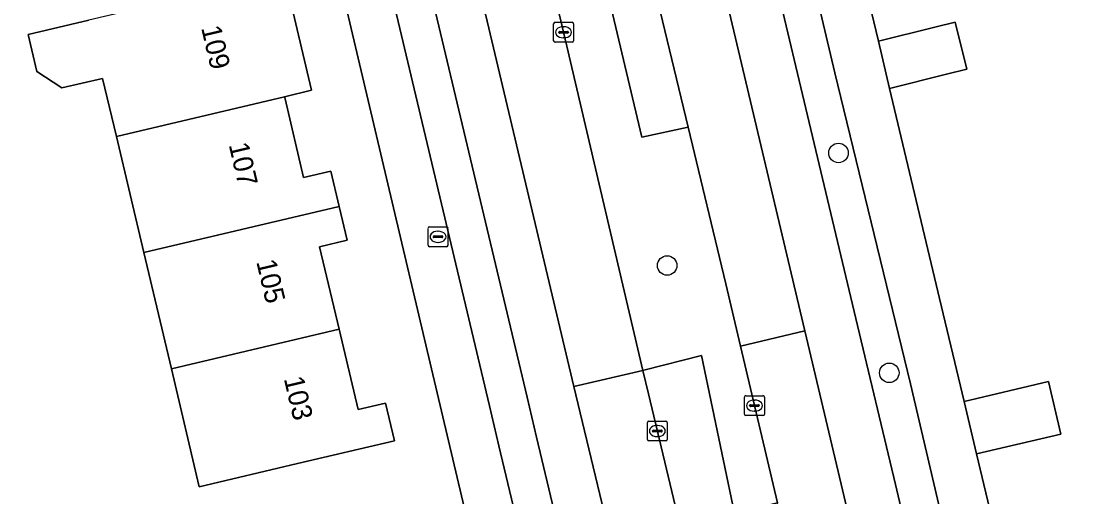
# Model space of a CAD drawing. Extents: x 158455 to 159797, y 387218 to 388672.
# Drawn here: x 159298.2 to 159351.4, y 388422.1 to 388446.1 of the extents above; entities that cross this region are included whole.
import ezdxf

# ---------------------------------------------------------------- set-up
doc = ezdxf.new("R2010")
doc.units = 0
for name, color, linetype in [('IMGEO_Berm_groen', 7, 'Continuous'), ('IMGEO_Boom', 7, 'Continuous'), ('IMGEO_Erf', 7, 'Continuous'), ('IMGEO_Kolk', 7, 'Continuous'), ('IMGEO_Pand', 7, 'Continuous'), ('IMGEO_Pand_nummerreeks', 7, 'Continuous'), ('IMGEO_Parkeervlak_open', 7, 'Continuous'), ('IMGEO_Rijbaan_lokaal_gesloten', 7, 'Continuous'), ('IMGEO_Rioolput', 7, 'Continuous'), ('IMGEO_Voetpad_open', 7, 'Continuous')]:
    doc.layers.add(name, color=color, linetype=linetype)

msp = doc.modelspace()

# ---------------------------------------------------------------- linework, layer by layer
at = {"layer": 'IMGEO_Berm_groen'}
for points in [[(159339.031, 388443.466), (159331.955, 388473.408), (159330.162, 388472.988), (159333.728, 388457.815), (159340.084, 388431.111), (159342.071, 388422.764), (159346.332, 388404.686), (159348.138, 388405.132), (159342.823, 388427.829), (159341.921, 388431.548)], [(159324.18, 388471.818), (159319.433, 388470.569), (159321.875, 388460.419), (159324.109, 388450.974), (159326.645, 388451.624), (159329.327, 388440.238), (159331.656, 388440.738), (159328.633, 388453.319)], [(159331.656, 388440.738), (159329.327, 388440.238), (159326.645, 388451.624), (159324.109, 388450.974), (159325.567, 388444.809), (159329.387, 388428.506), (159329.434, 388428.518), (159332.322, 388429.261), (159333.987, 388421.305), (159336.146, 388421.838), (159334.286, 388429.729), (159333.551, 388432.85)], [(159336.146, 388421.838), (159333.987, 388421.305), (159332.322, 388429.261), (159329.434, 388428.518), (159329.387, 388428.506), (159329.664, 388427.323), (159333.819, 388409.928), (159335.593, 388402.553), (159340.46, 388403.732), (159338.214, 388413.059)]]:
    msp.add_lwpolyline(points, close=True, dxfattribs=at)
at = {"layer": 'IMGEO_Boom'}
for centre in [(159339.211, 388439.438), (159330.605, 388433.779), (159341.762, 388428.381)]:
    msp.add_circle(centre, 0.489, dxfattribs=at)
at = {"layer": 'IMGEO_Erf'}
for points in [[(159326.827, 388394.453), (159319.342, 388426.173), (159312.537, 388455.01)], [(159355.067, 388452.484), (159343.096, 388449.589), (159340.302, 388448.892), (159341.214, 388445.057), (159344.049, 388445.766), (159345.075, 388446.022), (159345.664, 388443.657), (159344.639, 388443.401), (159341.777, 388442.687), (159344.291, 388432.113), (159345.519, 388426.947), (159349.759, 388427.949), (159350.384, 388425.304), (159346.144, 388424.302), (159349.983, 388408.274), (159354.208, 388409.273)], [(159311.734, 388446.853), (159312.744, 388442.589), (159311.383, 388442.267), (159311.41, 388442.152), (159312.345, 388438.198), (159313.71, 388438.521), (159314.128, 388436.751), (159314.531, 388435.048), (159313.148, 388434.721), (159314.126, 388430.584), (159315.084, 388426.533), (159316.463, 388426.859), (159316.91, 388424.968), (159312.045, 388423.818), (159307.107, 388422.65), (159305.702, 388428.59), (159304.321, 388434.43), (159302.94, 388440.269), (159302.249, 388443.188), (159300.209, 388442.705), (159298.949, 388443.533), (159298.511, 388445.386), (159301.559, 388446.107)]]:
    msp.add_lwpolyline(points, dxfattribs=at)
at = {"layer": 'IMGEO_Kolk'}
for p, q in [((159324.902, 388445.08), (159324.902, 388445.932)), ((159324.977, 388446.006), (159325.829, 388446.006)), ((159325.204, 388445.549), (159325.602, 388445.549)), ((159325.39, 388445.786), (159325.415, 388445.786)), ((159325.903, 388445.932), (159325.903, 388445.08)), ((159325.161, 388445.5), (159325.161, 388445.512)), ((159325.599, 388445.463), (159325.201, 388445.463)), ((159325.413, 388445.226), (159325.388, 388445.226)), ((159325.645, 388445.512), (159325.645, 388445.5)), ((159325.829, 388445.006), (159324.977, 388445.006)), ((159334.49, 388426.308), (159334.49, 388427.16)), ((159334.565, 388427.234), (159335.417, 388427.234)), ((159334.978, 388427.014), (159335.003, 388427.014)), ((159335.491, 388427.16), (159335.491, 388426.308)), ((159334.749, 388426.728), (159334.749, 388426.74)), ((159335.187, 388426.691), (159334.789, 388426.691)), ((159334.792, 388426.777), (159335.19, 388426.777)), ((159335.001, 388426.454), (159334.976, 388426.454)), ((159335.233, 388426.74), (159335.233, 388426.728)), ((159329.61, 388425.03), (159329.61, 388425.882)), ((159329.685, 388425.956), (159330.537, 388425.956)), ((159330.611, 388425.882), (159330.611, 388425.03)), ((159335.417, 388426.234), (159334.565, 388426.234)), ((159329.869, 388425.45), (159329.869, 388425.462)), ((159330.307, 388425.413), (159329.909, 388425.413)), ((159329.912, 388425.499), (159330.31, 388425.499)), ((159330.098, 388425.736), (159330.123, 388425.736)), ((159330.353, 388425.462), (159330.353, 388425.45)), ((159330.537, 388424.956), (159329.685, 388424.956)), ((159330.121, 388425.176), (159330.096, 388425.176))]:
    msp.add_line(p, q, dxfattribs=at)
for points in [[(159324.902, 388445.08), (159324.902, 388445.932)], [(159324.977, 388446.006), (159325.829, 388446.006)], [(159325.903, 388445.932), (159325.903, 388445.08)], [(159325.829, 388445.006), (159324.977, 388445.006)], [(159334.49, 388426.308), (159334.49, 388427.16)], [(159334.565, 388427.234), (159335.417, 388427.234)], [(159335.491, 388427.16), (159335.491, 388426.308)], [(159329.61, 388425.03), (159329.61, 388425.882)], [(159329.685, 388425.956), (159330.537, 388425.956)], [(159330.611, 388425.882), (159330.611, 388425.03)], [(159335.417, 388426.234), (159334.565, 388426.234)], [(159330.537, 388424.956), (159329.685, 388424.956)]]:
    msp.add_lwpolyline(points, dxfattribs=at)
for centre, radius, start, end in [((159324.979, 388445.93), 0.0765, 91.552, 178.448), ((159324.979, 388445.93), 0.0765, 91.552, 178.448), ((159325.201, 388445.509), 0.0403, 85.8775, 175.7526), ((159325.606, 388445.511), 0.0386, 1.7309, 96.639), ((159325.827, 388445.93), 0.0765, 1.552, 88.448), ((159325.827, 388445.93), 0.0765, 1.552, 88.448), ((159324.979, 388445.082), 0.0765, 181.552, 268.448), ((159324.979, 388445.082), 0.0765, 181.552, 268.448), ((159325.198, 388445.499), 0.0366, 178.938, 274.7102), ((159325.602, 388445.506), 0.043, 264.8664, 352.4533), ((159325.827, 388445.082), 0.0765, 271.552, 358.448), ((159325.827, 388445.082), 0.0765, 271.552, 358.448), ((159334.567, 388427.158), 0.0765, 91.552, 178.448), ((159334.567, 388427.158), 0.0765, 91.552, 178.448), ((159335.415, 388427.158), 0.0765, 1.552, 88.448), ((159335.415, 388427.158), 0.0765, 1.552, 88.448), ((159334.789, 388426.737), 0.0403, 85.8775, 175.7526), ((159334.786, 388426.727), 0.0366, 178.938, 274.7102), ((159335.19, 388426.734), 0.043, 264.8664, 352.4533), ((159335.194, 388426.739), 0.0386, 1.7309, 96.639), ((159329.687, 388425.88), 0.0765, 91.552, 178.448), ((159329.687, 388425.88), 0.0765, 91.552, 178.448), ((159330.535, 388425.88), 0.0765, 1.552, 88.448), ((159330.535, 388425.88), 0.0765, 1.552, 88.448), ((159334.567, 388426.31), 0.0765, 181.552, 268.448), ((159334.567, 388426.31), 0.0765, 181.552, 268.448), ((159335.415, 388426.31), 0.0765, 271.552, 358.448), ((159335.415, 388426.31), 0.0765, 271.552, 358.448), ((159329.909, 388425.459), 0.0403, 85.8775, 175.7526), ((159329.906, 388425.449), 0.0366, 178.938, 274.7102), ((159330.31, 388425.456), 0.043, 264.8664, 352.4533), ((159330.314, 388425.461), 0.0386, 1.7309, 96.639), ((159329.687, 388425.032), 0.0765, 181.552, 268.448), ((159329.687, 388425.032), 0.0765, 181.552, 268.448), ((159330.535, 388425.032), 0.0765, 271.552, 358.448), ((159330.535, 388425.032), 0.0765, 271.552, 358.448)]:
    msp.add_arc(centre, radius, start, end, dxfattribs=at)
for centre, major_axis, ratio, start_param, end_param in [((159325.389, 388445.506), (-0.387, 0.002), 0.722429, 4.712389, 7.853982), ((159325.414, 388445.506), (-0.39, 0.002), 0.717154, 1.570796, 4.712389), ((159334.977, 388426.734), (-0.387, 0.002), 0.722429, 4.712389, 7.853982), ((159335.002, 388426.734), (-0.39, 0.002), 0.717154, 1.570796, 4.712389), ((159330.097, 388425.456), (-0.387, 0.002), 0.722429, 4.712389, 7.853982), ((159330.122, 388425.456), (-0.39, 0.002), 0.717154, 1.570796, 4.712389)]:
    msp.add_ellipse(centre, major_axis=major_axis, ratio=ratio, start_param=start_param, end_param=end_param, dxfattribs=at)
at = {"layer": 'IMGEO_Pand'}
for points in [[(159311.734, 388446.853), (159311.362, 388448.427), (159301.559, 388446.107), (159298.511, 388445.386), (159298.949, 388443.533), (159300.209, 388442.705), (159302.249, 388443.188), (159302.94, 388440.269), (159311.383, 388442.267), (159312.744, 388442.589)], [(159344.049, 388445.766), (159341.214, 388445.057), (159341.777, 388442.687), (159344.639, 388443.401), (159345.664, 388443.657), (159345.075, 388446.022)], [(159311.41, 388442.152), (159311.383, 388442.267), (159302.94, 388440.269), (159304.321, 388434.43), (159314.128, 388436.751), (159313.71, 388438.521), (159312.345, 388438.198)], [(159314.128, 388436.751), (159304.321, 388434.43), (159305.702, 388428.59), (159314.126, 388430.584), (159313.148, 388434.721), (159314.531, 388435.048)], [(159314.126, 388430.584), (159305.702, 388428.59), (159307.107, 388422.65), (159312.045, 388423.818), (159316.91, 388424.968), (159316.463, 388426.859), (159315.084, 388426.533)], [(159345.519, 388426.947), (159346.144, 388424.302), (159350.384, 388425.304), (159349.759, 388427.949)]]:
    msp.add_lwpolyline(points, close=True, dxfattribs=at)
at = {"layer": 'IMGEO_Parkeervlak_open'}
for points in [[(159329.938, 388400.423), (159324.041, 388425.154), (159323.566, 388427.155), (159317.05, 388454.625), (159314.321, 388466.043)], [(159313.263, 388462.119), (159315.162, 388454.175), (159321.676, 388426.715), (159322.153, 388424.705), (159327.219, 388403.457)]]:
    msp.add_lwpolyline(points, dxfattribs=at)
at = {"layer": 'IMGEO_Rijbaan_lokaal_gesloten'}
for points in [[(159329.279, 388413.707), (159325.911, 388427.69), (159306.956, 388507.759), (159294.503, 388558.55), (159292.4, 388558.083), (159292.666, 388556.822), (159293.123, 388554.886), (159296.864, 388539.609), (159300.201, 388525.46), (159302.944, 388514.041), (159305.379, 388503.55), (159306.225, 388500), (159308.231, 388491.572), (159309.693, 388485.431), (159310.759, 388480.957), (159311.565, 388477.57), (159314.321, 388466.043), (159317.05, 388454.625), (159323.566, 388427.155), (159324.041, 388425.154), (159329.938, 388400.423), (159330.343, 388398.723), (159330.501, 388398.052), (159332.856, 388398.621)], [(159347.231, 388400.875), (159346.332, 388404.686), (159342.071, 388422.764), (159340.084, 388431.111), (159333.728, 388457.815), (159330.162, 388472.988), (159329.806, 388474.502), (159329.536, 388475.631), (159326.977, 388475.078), (159337.516, 388430.499), (159356.921, 388348.494), (159366.799, 388306.902), (159367.243, 388305.039), (159373.722, 388277.998), (159376.156, 388278.509), (159375.829, 388279.872), (159375.799, 388279.996), (159372.48, 388294.277), (159369.782, 388305.555), (159369.328, 388307.45), (159367.898, 388313.428), (159361.535, 388340.387), (159350.418, 388387.353)]]:
    msp.add_lwpolyline(points, close=True, dxfattribs=at)
for points in [[(159306.956, 388507.759), (159325.911, 388427.69), (159329.387, 388428.506), (159325.567, 388444.809), (159324.109, 388450.974)], [(159328.633, 388453.319), (159331.656, 388440.738), (159333.551, 388432.85), (159334.286, 388429.729), (159337.516, 388430.499), (159326.977, 388475.078)], [(159356.921, 388348.494), (159337.516, 388430.499), (159334.286, 388429.729), (159336.146, 388421.838)], [(159333.819, 388409.928), (159329.664, 388427.323), (159329.387, 388428.506), (159325.911, 388427.69), (159329.279, 388413.707)]]:
    msp.add_lwpolyline(points, dxfattribs=at)
at = {"layer": 'IMGEO_Rioolput'}
for p, q in [((159318.596, 388434.796), (159318.596, 388435.648)), ((159318.671, 388435.722), (159319.523, 388435.722)), ((159319.084, 388435.502), (159319.109, 388435.502)), ((159319.597, 388435.648), (159319.597, 388434.796)), ((159318.855, 388435.216), (159318.855, 388435.228)), ((159319.293, 388435.179), (159318.895, 388435.179)), ((159318.898, 388435.265), (159319.296, 388435.265)), ((159319.107, 388434.942), (159319.082, 388434.942)), ((159319.339, 388435.228), (159319.339, 388435.216)), ((159319.523, 388434.722), (159318.671, 388434.722))]:
    msp.add_line(p, q, dxfattribs=at)
for points in [[(159318.596, 388434.796), (159318.596, 388435.648)], [(159318.671, 388435.722), (159319.523, 388435.722)], [(159319.597, 388435.648), (159319.597, 388434.796)], [(159319.523, 388434.722), (159318.671, 388434.722)]]:
    msp.add_lwpolyline(points, dxfattribs=at)
for centre, radius, start, end in [((159318.673, 388435.646), 0.0765, 91.552, 178.448), ((159318.673, 388435.646), 0.0765, 91.552, 178.448), ((159319.521, 388435.646), 0.0765, 1.552, 88.448), ((159319.521, 388435.646), 0.0765, 1.552, 88.448), ((159318.895, 388435.225), 0.0403, 85.8775, 175.7526), ((159318.892, 388435.215), 0.0366, 178.938, 274.7102), ((159319.296, 388435.222), 0.043, 264.8664, 352.4533), ((159319.3, 388435.227), 0.0386, 1.7309, 96.639), ((159318.673, 388434.798), 0.0765, 181.552, 268.448), ((159318.673, 388434.798), 0.0765, 181.552, 268.448), ((159319.521, 388434.798), 0.0765, 271.552, 358.448), ((159319.521, 388434.798), 0.0765, 271.552, 358.448)]:
    msp.add_arc(centre, radius, start, end, dxfattribs=at)
for centre, major_axis, ratio, start_param, end_param in [((159319.083, 388435.222), (-0.387, 0.002), 0.722429, 4.712389, 7.853982), ((159319.108, 388435.222), (-0.39, 0.002), 0.717154, 1.570796, 4.712389)]:
    msp.add_ellipse(centre, major_axis=major_axis, ratio=ratio, start_param=start_param, end_param=end_param, dxfattribs=at)
at = {"layer": 'IMGEO_Voetpad_open'}
for points in [[(159305.43, 388489.492), (159306.953, 388483.103), (159305.76, 388482.819), (159311.851, 388457.596), (159312.057, 388456.823), (159312.326, 388455.808), (159312.537, 388455.01), (159319.342, 388426.173), (159326.827, 388394.453)], [(159356.881, 388379.117), (159356.779, 388379.093), (159356.148, 388381.76), (159356.258, 388381.786), (159356.013, 388382.832), (159355.426, 388385.315), (159354.864, 388387.693), (159353.975, 388391.439), (159351.043, 388403.796), (159350.579, 388405.751), (159349.983, 388408.274), (159346.144, 388424.302), (159345.519, 388426.947), (159344.291, 388432.113), (159341.777, 388442.687), (159341.214, 388445.057), (159340.302, 388448.892), (159339.924, 388450.482), (159338.906, 388454.81), (159333.769, 388476.329), (159330.813, 388480.681)], [(159329.806, 388474.502), (159330.162, 388472.988), (159331.955, 388473.408), (159339.031, 388443.466), (159341.921, 388431.548), (159342.823, 388427.829), (159348.138, 388405.132), (159346.332, 388404.686), (159347.231, 388400.875), (159349.116, 388401.33), (159356.566, 388369.702), (159363.385, 388340.808), (159361.535, 388340.387), (159367.898, 388313.428), (159369.328, 388307.45), (159369.782, 388305.555), (159372.48, 388294.277), (159375.799, 388279.996), (159375.829, 388279.872)], [(159327.219, 388403.457), (159322.153, 388424.705), (159321.676, 388426.715), (159315.162, 388454.175)]]:
    msp.add_lwpolyline(points, dxfattribs=at)

# ---------------------------------------------------------------- texts
at = {"layer": 'IMGEO_Pand_nummerreeks'}
for s, p in [('109', (159307.193, 388445.732)), ('107', (159308.578, 388439.852)), ('105', (159309.962, 388433.972)), ('103', (159311.346, 388428.092))]:
    msp.add_text(s, height=1, rotation=283.2466, dxfattribs=at).set_placement(p)

doc.saveas('drawing.dxf')
